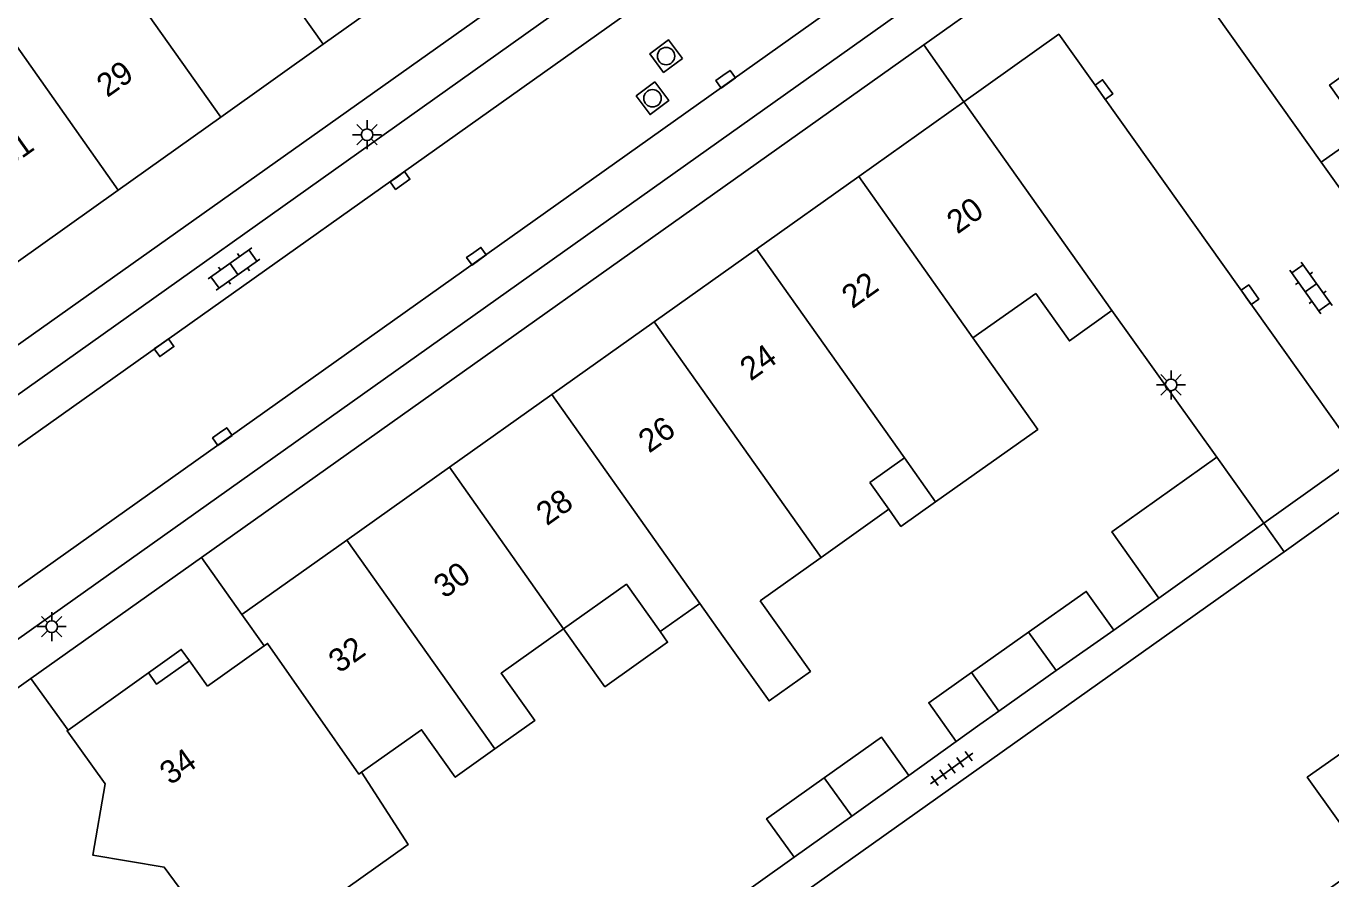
# Model space of a CAD drawing. Extents: x 124000 to 128010, y 398999 to 403000.
# Drawn here: x 126879.3 to 126935.4, y 399717.7 to 399754.4 of the extents above; entities that cross this region are included whole.
import ezdxf

# ---------------------------------------------------------------- set-up
doc = ezdxf.new("R2010")
doc.units = 0
for name, color, linetype in [('gg-afsc-erfafscheiding', 7, 'Continuous'), ('gg-afsc-hekwerk', 7, 'Continuous'), ('gg-afsc-muur', 7, 'Continuous'), ('gg-anno-huisnummerreeks BGT', 7, 'Continuous'), ('gg-bbg-bijgebouw', 7, 'Continuous'), ('gg-bbg-gedigitaliseerde bebouwing', 7, 'Continuous'), ('gg-bbg-hoofdgebouw', 7, 'Continuous'), ('gg-bbg-luifel en loopbrug', 7, 'Continuous'), ('gg-bbg-onder overbouw', 7, 'Continuous'), ('gg-bbg-pand overbouw', 7, 'Continuous'), ('gg-bbg-tussenscheiding', 7, 'Continuous'), ('gg-knt-verharding', 7, 'Continuous'), ('gg-knt-verharding nz', 7, 'Continuous'), ('gt-grn-weggrens', 7, 'Continuous'), ('gt-symb-klinker verharding', 7, 'Continuous'), ('gt-symb-kolk', 7, 'Continuous'), ('gt-symb-lichtmast', 7, 'Continuous'), ('gt-symb-rioolschacht', 7, 'Continuous'), ('gt-symb-tegel verharding', 7, 'Continuous')]:
    doc.layers.add(name, color=color, linetype=linetype)

# ---------------------------------------------------------------- blocks, each defined once
blk = doc.blocks.new('gt0-KOLK')
at = {"layer": 'gt-symb-kolk'}
blk.add_lwpolyline([(0, 0), (0.375, 0), (0.375, 0.4), (-0.375, 0.4), (-0.375, 0), (0, 0)], dxfattribs=at)
blk = doc.blocks.new('gt0-LMAST')
at = {"layer": 'gt-symb-lichtmast'}
for p, q in [((-0.005, 0.246), (-0.005, 0.621)), ((-0.182, 0.173), (-0.447, 0.438)), ((0.172, 0.173), (0.437, 0.438)), ((-0.255, -0.004), (-0.63, -0.004)), ((-0.182, -0.181), (-0.447, -0.446)), ((-0.005, -0.254), (-0.005, -0.629)), ((0.437, -0.446), (0.172, -0.181)), ((0.245, -0.004), (0.62, -0.004))]:
    blk.add_line(p, q, dxfattribs=at)
blk.add_circle((-0.005, -0.004), 0.25, dxfattribs=at)
blk = doc.blocks.new('gt0-KL1')
at = {"layer": 'gt-symb-klinker verharding'}
for p, q in [((-1.15, 0.3), (1.15, 0.3)), ((-1, -0.3), (-1, 0.3)), ((-0.5, 0.3), (-0.5, 0.45)), ((0, -0.3), (0, 0.3)), ((0.5, 0.3), (0.5, 0.45)), ((1, -0.3), (1, 0.3)), ((-1.15, -0.3), (1.15, -0.3)), ((-0.5, -0.45), (-0.5, -0.3)), ((0.5, -0.45), (0.5, -0.3))]:
    blk.add_line(p, q, dxfattribs=at)
blk = doc.blocks.new('gt0-TEG1')
at = {"layer": 'gt-symb-tegel verharding'}
for p, q in [((-1.125, 0), (1.125, 0)), ((-0.9, -0.25), (-0.9, 0.25)), ((-0.45, -0.25), (-0.45, 0.25)), ((0, -0.25), (0, 0.25)), ((0.45, -0.25), (0.45, 0.25)), ((0.9, -0.25), (0.9, 0.25))]:
    blk.add_line(p, q, dxfattribs=at)
blk = doc.blocks.new('gt0-RS')
at = {"layer": 'gt-symb-rioolschacht'}
blk.add_lwpolyline([(-0.5, -0.5), (0.5, -0.5), (0.5, 0.5), (-0.5, 0.5)], close=True, dxfattribs=at)
blk.add_circle((0, 0), 0.375, dxfattribs=at)

msp = doc.modelspace()

# ---------------------------------------------------------------- linework, layer by layer
at = {"layer": 'gg-afsc-erfafscheiding'}
for p, q in [((126942.356, 399738.189), (126933.386, 399731.787)), ((126933.386, 399731.787), (126932.327, 399731.033)), ((126919.281, 399723.622), (126917.237, 399722.159)), ((126912.3, 399718.644), (126908.421, 399715.895))]:
    msp.add_line(p, q, dxfattribs=at)
at = {"layer": 'gg-afsc-hekwerk'}
for p, q in [((126888.547, 399729.081), (126886.8, 399731.541)), ((126879.466, 399726.339), (126867.392, 399717.776)), ((126881.067, 399724.118), (126879.466, 399726.339))]:
    msp.add_line(p, q, dxfattribs=at)
at = {"layer": 'gg-afsc-muur'}
for p, q in [((126934.986, 399748.534), (126939.465, 399742.248)), ((126925.98, 399742.158), (126930.49, 399735.855)), ((126927.994, 399729.793), (126926.052, 399728.418))]:
    msp.add_line(p, q, dxfattribs=at)
msp.add_lwpolyline([(126932.327, 399731.033), (126902.324, 399709.743), (126901.861, 399710.395)], dxfattribs=at)
at = {"layer": 'gg-bbg-bijgebouw'}
for p, q in [((126932.514, 399733.012), (126930.49, 399735.855)), ((126927.994, 399729.793), (126932.514, 399733.012)), ((126923.576, 399726.671), (126926.052, 399728.418)), ((126922.391, 399728.332), (126919.934, 399726.599)), ((126921.11, 399724.932), (126923.576, 399726.671)), ((126919.934, 399726.599), (126921.11, 399724.932)), ((126917.237, 399722.159), (126914.785, 399720.413)), ((126914.785, 399720.413), (126912.3, 399718.644))]:
    msp.add_line(p, q, dxfattribs=at)
for points in [[(126930.49, 399735.855), (126925.969, 399732.636), (126927.994, 399729.793)], [(126926.052, 399728.418), (126924.87, 399730.081), (126922.391, 399728.332)], [(126913.603, 399722.067), (126916.059, 399723.815), (126917.237, 399722.159)], [(126912.3, 399718.644), (126911.121, 399720.3), (126913.603, 399722.067)]]:
    msp.add_lwpolyline(points, dxfattribs=at)
at = {"layer": 'gg-bbg-gedigitaliseerde bebouwing'}
for p, q in [((126922.698, 399742.893), (126919.999, 399740.977)), ((126917.052, 399735.819), (126915.563, 399734.761)), ((126918.388, 399733.933), (126917.052, 399735.819)), ((126916.38, 399733.611), (126915.563, 399734.761)), ((126916.38, 399733.611), (126913.466, 399731.542)), ((126910.844, 399729.68), (126913.466, 399731.542)), ((126906.534, 399728.35), (126908.246, 399729.566)), ((126908.246, 399729.566), (126909.256, 399728.144))]:
    msp.add_line(p, q, dxfattribs=at)
for points in [[(126919.999, 399740.977), (126922.783, 399737.045), (126918.388, 399733.933)], [(126909.256, 399728.144), (126911.224, 399725.372), (126913.005, 399726.636), (126910.844, 399729.68)]]:
    msp.add_lwpolyline(points, dxfattribs=at)
at = {"layer": 'gg-bbg-hoofdgebouw'}
for p, q in [((126928.595, 399757.524), (126934.986, 399748.534)), ((126896.431, 399756.738), (126892.04, 399753.611)), ((126892.04, 399753.611), (126887.633, 399750.473)), ((126915.081, 399747.922), (126919.606, 399751.135)), ((126925.98, 399742.158), (126919.606, 399751.135)), ((126887.633, 399750.473), (126883.227, 399747.335)), ((126910.678, 399744.795), (126915.081, 399747.922)), ((126883.227, 399747.335), (126878.828, 399744.203)), ((126906.275, 399741.669), (126910.678, 399744.795)), ((126901.88, 399738.548), (126906.275, 399741.669)), ((126897.477, 399735.422), (126901.88, 399738.548)), ((126893.058, 399732.284), (126897.477, 399735.422)), ((126888.547, 399729.081), (126893.058, 399732.284)), ((126888.547, 399729.081), (126889.502, 399727.736)), ((126889.502, 399727.736), (126887.063, 399726.004)), ((126887.063, 399726.004), (126886.284, 399727.096)), ((126881.067, 399724.118), (126884.525, 399726.574))]:
    msp.add_line(p, q, dxfattribs=at)
for points in [[(126938.031, 399753.766), (126935.342, 399751.854), (126936.79, 399749.817), (126934.986, 399748.534)], [(126922.698, 399742.893), (126924.145, 399740.855), (126925.98, 399742.158)], [(126902.387, 399728.472), (126905.086, 399730.389), (126906.534, 399728.35)], [(126899.432, 399723.307), (126901.144, 399724.523), (126899.696, 399726.562), (126902.387, 399728.472)], [(126892.474, 399715.314), (126889.118, 399712.919), (126885.201, 399718.215), (126882.137, 399718.733), (126882.656, 399721.801), (126881.022, 399724.086), (126881.067, 399724.118)], [(126893.696, 399722.3), (126896.272, 399724.13), (126897.72, 399722.091), (126899.432, 399723.307)], [(126942.226, 399708.89), (126938.376, 399706.16), (126936.566, 399708.738), (126936.078, 399708.389), (126931.239, 399715.16), (126931.514, 399715.339), (126931.852, 399714.819), (126936.968, 399718.466), (126934.383, 399722.085), (126937.226, 399724.093)], [(126892.474, 399715.314), (126891.722, 399716.374), (126895.693, 399719.193), (126893.696, 399722.3)]]:
    msp.add_lwpolyline(points, dxfattribs=at)
at = {"layer": 'gg-bbg-luifel en loopbrug'}
for p, q in [((126921.11, 399724.932), (126920.297, 399724.35)), ((126920.297, 399724.35), (126919.281, 399723.622))]:
    msp.add_line(p, q, dxfattribs=at)
for points in [[(126918.388, 399733.933), (126916.901, 399732.877), (126916.38, 399733.611)], [(126902.387, 399728.472), (126904.16, 399725.976), (126906.859, 399727.893), (126906.534, 399728.35)], [(126919.934, 399726.599), (126918.095, 399725.292), (126919.281, 399723.622)]]:
    msp.add_lwpolyline(points, dxfattribs=at)
at = {"layer": 'gg-bbg-onder overbouw'}
msp.add_lwpolyline([(126886.284, 399727.096), (126884.874, 399726.086), (126884.525, 399726.574)], dxfattribs=at)
at = {"layer": 'gg-bbg-pand overbouw'}
msp.add_lwpolyline([(126884.525, 399726.574), (126885.937, 399727.584), (126886.284, 399727.096)], dxfattribs=at)
at = {"layer": 'gg-bbg-tussenscheiding'}
for p, q in [((126887.109, 399760.561), (126892.04, 399753.611)), ((126881.267, 399759.479), (126887.633, 399750.473)), ((126878.303, 399754.309), (126883.227, 399747.335)), ((126915.081, 399747.922), (126919.999, 399740.977)), ((126910.678, 399744.795), (126917.052, 399735.819)), ((126906.275, 399741.669), (126913.466, 399731.542)), ((126901.88, 399738.548), (126908.246, 399729.566)), ((126897.477, 399735.422), (126902.387, 399728.472)), ((126893.058, 399732.284), (126899.432, 399723.307)), ((126922.391, 399728.332), (126923.576, 399726.671)), ((126914.785, 399720.413), (126913.603, 399722.067))]:
    msp.add_line(p, q, dxfattribs=at)
msp.add_lwpolyline([(126889.502, 399727.736), (126889.65, 399727.841), (126893.58, 399722.217), (126893.696, 399722.3)], dxfattribs=at)
at = {"layer": 'gg-knt-verharding'}
for p, q in [((126864.146, 399730.225), (126907.06, 399760.641)), ((126917.878, 399753.583), (126886.8, 399731.541)), ((126919.606, 399751.135), (126917.878, 399753.583)), ((126933.386, 399731.787), (126932.514, 399733.012)), ((126886.8, 399731.541), (126879.466, 399726.339))]:
    msp.add_line(p, q, dxfattribs=at)
for points in [[(126868.73, 399723.042), (126869.78, 399721.566), (126925.823, 399761.345)], [(126908.369, 399757.245), (126907.303, 399758.711), (126868.284, 399731.004), (126869.302, 399729.525)]]:
    msp.add_lwpolyline(points, dxfattribs=at)
at = {"layer": 'gg-knt-verharding nz'}
for p, q in [((126868.73, 399723.042), (126919.898, 399759.361)), ((126908.369, 399757.245), (126869.302, 399729.525)), ((126936.603, 399735.924), (126932.514, 399733.012))]:
    msp.add_line(p, q, dxfattribs=at)
msp.add_lwpolyline([(126919.606, 399751.135), (126923.69, 399754.037), (126936.603, 399735.924)], dxfattribs=at)
at = {"layer": 'gt-grn-weggrens'}
msp.add_line((126917.878, 399753.583), (126926.825, 399759.934), dxfattribs=at)

# ---------------------------------------------------------------- block references
at = {"layer": 'gt-symb-klinker verharding'}
for p, rotation in [((126888.202, 399743.948), 35.35794257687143), ((126934.537, 399743.133), -54.52896067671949)]:
    msp.add_blockref('gt0-KL1', p, dxfattribs=dict(at, rotation=rotation))
at = {"layer": 'gt-symb-kolk'}
for p, rotation in [((126909.242, 399752.27), -144.60889248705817), ((126925.469, 399751.542), -54.32239791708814), ((126895.233, 399747.913), -144.60889248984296), ((126898.519, 399744.657), -144.60889248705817), ((126931.756, 399742.723), -54.27586519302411), ((126885.081, 399740.721), -144.68878656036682), ((126887.585, 399736.898), -144.68878656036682)]:
    msp.add_blockref('gt0-KOLK', p, dxfattribs=dict(at, rotation=rotation))
at = {"layer": 'gt-symb-lichtmast'}
for p in [(126893.933, 399749.723), (126880.365, 399728.568)]:
    msp.add_blockref('gt0-LMAST', p, dxfattribs=at)
at = {"layer": 'gt-symb-lichtmast', "rotation": 90}
msp.add_blockref('gt0-LMAST', (126928.516, 399738.964), dxfattribs=at)
at = {"layer": 'gt-symb-rioolschacht'}
for p, rotation in [((126906.795, 399753.099), 126.45721009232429), ((126906.211, 399751.287), -143.4165788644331)]:
    msp.add_blockref('gt0-RS', p, dxfattribs=dict(at, rotation=rotation))
at = {"layer": 'gt-symb-tegel verharding', "rotation": 35.93051893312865}
msp.add_blockref('gt0-TEG1', (126919.084, 399722.465), dxfattribs=at)

# ---------------------------------------------------------------- texts
at = {"layer": 'gg-anno-huisnummerreeks BGT'}
for s, p in [('29', (126882.752, 399751.295)), ('31', (126878.467, 399748.243)), ('20', (126919.331, 399745.42)), ('22', (126914.812, 399742.21)), ('24', (126910.434, 399739.102)), ('26', (126906.065, 399736)), ('28', (126901.666, 399732.876)), ('30', (126897.255, 399729.744)), ('32', (126892.733, 399726.533)), ('34', (126885.466, 399721.722))]:
    msp.add_text(s, height=1, rotation=35.4, dxfattribs=at).set_placement(p)

doc.saveas('drawing.dxf')
